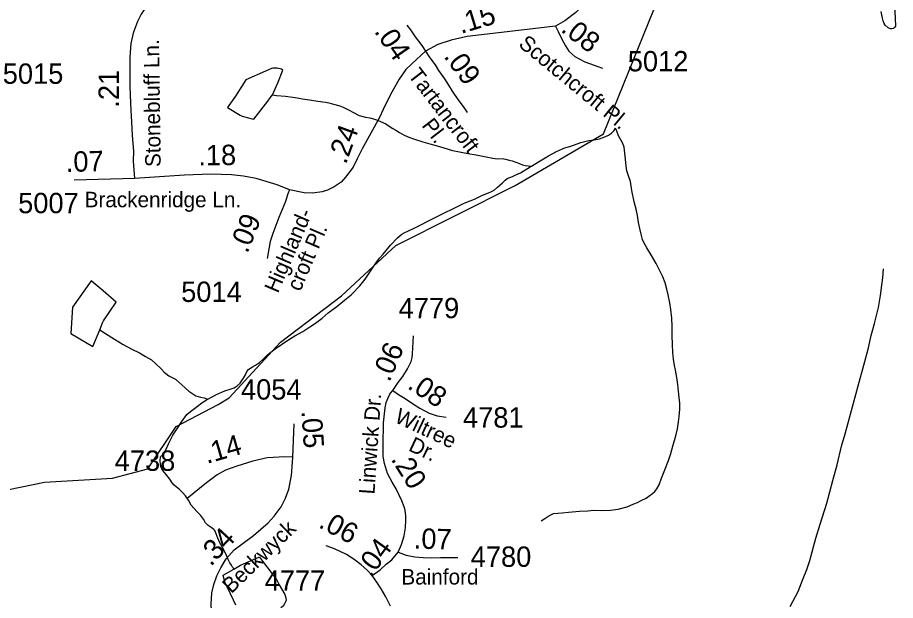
# Model space of a CAD drawing. Extents: x 2001466 to 2224147, y 644118 to 847247.
# Drawn here: x 2065640 to 2071027, y 685709 to 689289 of the extents above; entities that cross this region are included whole.
import ezdxf

# ---------------------------------------------------------------- set-up
doc = ezdxf.new("R2010")
doc.units = 0
for name, color, linetype in [('Exist Hydrographic Misc Water Feature', 7, 'Continuous'), ('Exist Road Non-System Type 51', 7, 'Continuous'), ('Exist Road Secondary Mileage Hundredths English Label', 7, 'Continuous'), ('Exist Road Secondary Type 51 Attributed', 7, 'Continuous'), ('Exist Road Secondary Type 51 Label', 7, 'Continuous'), ('Exist Road Secondary Type 51 Number Label', 7, 'Continuous')]:
    doc.layers.add(name, color=color, linetype=linetype)

msp = doc.modelspace()

# ---------------------------------------------------------------- linework, layer by layer
at = {"layer": 'Exist Hydrographic Misc Water Feature'}
for points in [[(2066871.9, 686913.2), (2066937.7, 686954.5), (2067253.9, 687295.8), (2067628.7, 687580.2), (2067960.7, 687888.4), (2068693.8, 688257.3), (2069234.9, 688574.4), (2069541.9, 689332.6), (2069724.8, 689591.3), (2069748.8, 689784.4), (2070189.8, 690241.3), (2070505.8, 690418.6), (2070780.8, 690668.9), (2070880.9, 690686.6)], [(2071022.8, 689334.1), (2071025.2, 689274.2), (2071026.9, 689244.3), (2071027.3, 689236.5), (2071023.4, 689230.2), (2071017.2, 689224.2), (2071013.1, 689222.4), (2071005.1, 689220.4), (2070997.1, 689220.4), (2070983.2, 689226.2), (2070964.9, 689242.3), (2070957.3, 689252), (2070951, 689268.4), (2070947.1, 689286), (2070939.1, 689326.2)], [(2067204.9, 688815.3), (2067236.7, 688889.1), (2067268.7, 688965.4), (2067258.6, 688971.4), (2067232.8, 688977.3), (2067206.3, 688977.3), (2067198.3, 688975.3), (2067160.4, 688959.1), (2067040.9, 688906.7), (2066976.9, 688806.8), (2066937.1, 688748.8), (2066928.7, 688736.7), (2067005, 688689), (2067018.7, 688682.9), (2067079, 688667.2), (2067088.8, 688664.9), (2067105, 688683.2), (2067174.8, 688775.2), (2067191, 688795.1), (2067196.5, 688803.2), (2067204.9, 688815.3)], [(2067204.9, 688815.3), (2067228.9, 688811.2), (2067284.9, 688805.2), (2067342.7, 688797.6), (2067388.8, 688789.4), (2067430.9, 688783.4), (2067482.7, 688775.6), (2067528.9, 688769.8), (2067550.8, 688766.1), (2067578.7, 688757.8), (2067616.6, 688746), (2067638.8, 688738.1), (2067671, 688721.9), (2067700.9, 688706), (2067736.8, 688688.4), (2067775.1, 688676.5), (2067800.8, 688672.2), (2067825, 688666.5), (2067843, 688660.6), (2067866.8, 688650.5), (2067899, 688636.6), (2067920.9, 688622.8), (2067942.7, 688608.5), (2067960.7, 688596.8), (2067983.1, 688582.5), (2068013.2, 688566.6), (2068040.9, 688554.7), (2068075.1, 688543), (2068126.8, 688525), (2068169.1, 688513), (2068193.2, 688507.3), (2068215.2, 688501.1), (2068249.2, 688491.1), (2068309.1, 688473.4), (2068351.3, 688463.4), (2068403.2, 688453.6), (2068453.3, 688445.6), (2068515, 688433.8), (2068557, 688425.8), (2068585.3, 688421.9), (2068613.4, 688424.1), (2068635.1, 688420), (2068657.1, 688414.2), (2068675.3, 688408.2), (2068697.3, 688400), (2068719.4, 688392.2), (2068739.3, 688384.3), (2068755.3, 688380.3), (2068775.4, 688378.5), (2068793.2, 688376.1)], [(2068793.2, 688376.1), (2068837.1, 688402.4), (2068899, 688440.4), (2068946.8, 688466.5), (2068983.1, 688482.5), (2068998.9, 688488.6), (2069013.3, 688492.9), (2069035, 688498.5), (2069096.9, 688520.8), (2069146.5, 688533.1), (2069178.5, 688538.8), (2069211.1, 688544.9), (2069244.5, 688557.2), (2069266.7, 688567.3), (2069284.7, 688579.1), (2069298.7, 688593.2), (2069308.9, 688609.1)], [(2068853.1, 686198.7), (2068875, 686212.8), (2068893.3, 686224.7), (2068913.2, 686235), (2068929, 686243.2), (2068955.2, 686244.9), (2068981.1, 686247), (2069020.8, 686251.1), (2069089.1, 686257.4), (2069139.2, 686259.2), (2069177.3, 686263.5), (2069223.2, 686261.4), (2069278.8, 686263.6), (2069324.9, 686269.6), (2069380.7, 686283.8), (2069420.9, 686302.1), (2069444.9, 686311.8), (2069467, 686323.9), (2069497, 686338), (2069514.8, 686350.3), (2069537, 686366), (2069550.9, 686378.1), (2069562.8, 686394.1), (2069576.9, 686420), (2069592.5, 686460.2), (2069612.2, 686512.4), (2069634.4, 686568.3), (2069648.5, 686612.3), (2069660.2, 686656.4), (2069680.1, 686720.3), (2069689.9, 686764.2), (2069695.7, 686806.4), (2069699.8, 686838.2), (2069704.1, 686884.2), (2069703.7, 686920.3), (2069699.4, 686956.3), (2069695.7, 686994.2), (2069691.6, 687036.2), (2069685.4, 687078.1), (2069677.2, 687124.3), (2069671.3, 687152.4), (2069664.9, 687190.3), (2069661.2, 687232.2), (2069659, 687282), (2069656.9, 687336.3), (2069656.9, 687392.3), (2069655.1, 687442), (2069648.7, 687496.1), (2069642.6, 687538), (2069632.7, 687586.1), (2069624.3, 687620.3), (2069614.5, 687659.9), (2069600.5, 687696.1), (2069582.1, 687733.8), (2069558.5, 687777.9), (2069530.2, 687827.6), (2069502.1, 687875.7), (2069482, 687911.5), (2069475.8, 687925.5), (2069466, 687957.8), (2069458, 687993.5), (2069449.6, 688029.7), (2069443.7, 688073.5), (2069435.5, 688111.7), (2069423.1, 688157.8), (2069409.4, 688227.6), (2069401.4, 688281.6), (2069389.1, 688317.5), (2069379.3, 688347.4), (2069375.4, 688375.5), (2069371.3, 688419.2), (2069364.9, 688475.3), (2069362.7, 688493.4), (2069354.9, 688515.3), (2069344.6, 688533.1), (2069328.4, 688563.2), (2069316.5, 688591.3), (2069308.9, 688609.1)], [(2066808.1, 686944.7), (2066830.5, 686958.8), (2066864.1, 686976.8), (2066912.1, 686997.1), (2066950.2, 687009.2), (2066968.1, 687015), (2066988, 687027), (2067006, 687043.3), (2067015.8, 687059.3), (2067026.3, 687075.1), (2067038, 687095.2), (2067047.8, 687115.2), (2067057.9, 687127.1), (2067071.8, 687137.2), (2067081.9, 687143.4), (2067099.5, 687155.3), (2067123.9, 687171.5), (2067146, 687189.6), (2067171.5, 687215.3), (2067185.4, 687227.4), (2067221.7, 687255.6), (2067259.4, 687281.5), (2067291.6, 687303.8), (2067341.3, 687333.6), (2067391.5, 687361.7), (2067433.1, 687389.8), (2067467.4, 687411.8), (2067509, 687442), (2067546.9, 687476), (2067598.8, 687514.4), (2067647.2, 687554.1), (2067687, 687586.2), (2067706.9, 687606.3), (2067726.8, 687626.4), (2067740.9, 687642.5), (2067772.7, 687682.4), (2067810.4, 687738.6), (2067838.3, 687780.7), (2067860.2, 687810.6), (2067882.6, 687836.9), (2067928.5, 687890.7), (2067972.4, 687936.8), (2067988.2, 687951), (2067998, 687958.9), (2068012.2, 687966.9), (2068038, 687979.2), (2068074.3, 687995.2), (2068198, 688059.1), (2068371.8, 688145.6), (2068391.7, 688153.5), (2068443.6, 688173.6), (2068489.3, 688195.9), (2068543.5, 688219.7), (2068555.8, 688223.9), (2068565.6, 688229.7), (2068585.7, 688247.8), (2068599.5, 688259.9), (2068615.4, 688274.1), (2068631.2, 688290), (2068645.4, 688300), (2068661.2, 688306.1), (2068677.6, 688312.2), (2068697.1, 688322.2), (2068725.4, 688336.2), (2068785.2, 688372.1), (2068793.2, 688376.1)], [(2066144, 687371.5), (2066161.6, 687413.4), (2066167.7, 687427.5), (2066245.5, 687541.5), (2066165.3, 687611.6), (2066091.1, 687671.2), (2065977.7, 687511.1), (2065966, 687349), (2066101.9, 687269.6), (2066144, 687371.5)], [(2066144, 687371.5), (2066179.8, 687349.4), (2066233.8, 687313.7), (2066287.9, 687281.9), (2066342, 687251.8), (2066387.8, 687229.9), (2066424.1, 687208.2), (2066462, 687186.2), (2066486, 687164.3), (2066521.9, 687132.1), (2066540.1, 687112.3), (2066568, 687088.2), (2066596.1, 687074.6), (2066608.2, 687068.3), (2066630.1, 687050.4), (2066648.2, 687032.6), (2066670.3, 687012.7), (2066690.2, 686994.6), (2066708.3, 686982.6), (2066734.5, 686966.8), (2066762.4, 686958.5), (2066784.3, 686952.8), (2066808.1, 686944.7)], [(2064707, 685778.8), (2064865.9, 686058.3), (2065222.9, 686267.6), (2065514.9, 686376.5), (2065805.8, 686436.2), (2066222.7, 686460.5), (2066438.8, 686518.5), (2066613.7, 686777.4), (2066871.9, 686913.2)], [(2066516.9, 686592.2), (2066527, 686602.4), (2066536.8, 686612.3), (2066551, 686638.5), (2066566.8, 686672.2), (2066592.8, 686724.7), (2066620.7, 686766.6), (2066648.6, 686808.7), (2066678.5, 686850.4), (2066700.5, 686870.6), (2066726.5, 686888.5), (2066770.4, 686922.8), (2066800.1, 686940.6), (2066808.1, 686944.7)], [(2066851.6, 686135), (2066847.5, 686140.9), (2066844, 686145.1), (2066827.6, 686156.9), (2066809.8, 686169), (2066793.6, 686186.8), (2066781.5, 686208.9), (2066761.8, 686233), (2066739.4, 686255), (2066705.8, 686294.7), (2066689.4, 686324.7), (2066671.1, 686352.6), (2066653.3, 686370.7), (2066633.4, 686390.8), (2066613.3, 686406.4), (2066601, 686416.8), (2066589.3, 686432.4), (2066573.3, 686454.6), (2066551.2, 686482.3), (2066531.1, 686506.5), (2066524.9, 686518.4), (2066519.2, 686532.2), (2066516.9, 686546.4), (2066515.1, 686566.5), (2066516.9, 686592.2)], [(2066966.2, 685901.5), (2066964.2, 685907.4), (2066958.4, 685913.2), (2066952.3, 685927.1), (2066942.2, 685941.2), (2066932, 685961.4), (2066921.9, 685985.2), (2066910, 686011.4), (2066897.9, 686035.1), (2066879.9, 686067.1), (2066865.5, 686101.2), (2066851.6, 686135)], [(2066966.2, 685901.5), (2067008, 685925.6), (2067120, 685975.5), (2067123.9, 685975.7), (2067142.2, 685949.8), (2067170, 685916), (2067228.5, 685837.8), (2067244.3, 685805.8), (2067280.4, 685745.9), (2067286.3, 685726), (2067288.6, 685711.9), (2067286.5, 685704.1), (2067278.7, 685687.8), (2067270.5, 685674), (2067256.4, 685664)], [(2066978.7, 685681.4), (2066964.8, 685711.4), (2066946.3, 685749.5), (2066914.3, 685817.2), (2066904.5, 685855.2), (2066902.4, 685865.3), (2066966.2, 685901.5)]]:
    msp.add_lwpolyline(points, dxfattribs=at)
at = {"layer": 'Exist Road Non-System Type 51'}
msp.add_lwpolyline([(2070381.6, 685672), (2070429.5, 685765.1), (2070461.1, 685844.4), (2070484.2, 685899.9), (2070501.3, 685955.6), (2070538.1, 686092.9), (2070565.9, 686178.3), (2070606.5, 686307.5), (2070643.4, 686446.7), (2070669.3, 686542.2), (2070695.7, 686657.6), (2070719.2, 686733.2), (2070769, 686920.2), (2070799.2, 687027.5), (2070833.8, 687154.8), (2070859.8, 687252.3), (2070877.5, 687336), (2070899, 687409.5), (2070923.1, 687509), (2070934.6, 687582.8), (2070943.8, 687644.6), (2070950.8, 687690.5), (2070953.9, 687746.4)], dxfattribs=at)
at = {"layer": 'Exist Road Secondary Type 51 Attributed'}
msp.add_line((2067328.8, 686589.5), (2067338.3, 686793.4), dxfattribs=at)
for points in [[(2069279, 689922.4), (2069277, 689898.5), (2069261.7, 689834.5), (2069235.9, 689726.4), (2069196.2, 689576.7), (2069181.9, 689518.7), (2069154.9, 689437.8), (2069133.7, 689396.4), (2069103.9, 689357.8), (2069066.3, 689320.3), (2068998.1, 689269.1), (2068940.8, 689237.1)], [(2066451, 689391.3), (2066423.8, 689346.1), (2066398.8, 689309.1), (2066375.7, 689264.6), (2066356.8, 689214.8), (2066348.3, 689192.3), (2066334.3, 689130.3), (2066328.6, 689045.6), (2066328.6, 688992.8), (2066328.4, 688899.1), (2066328.6, 688865.6), (2066331.4, 688812.1), (2066334.3, 688719.2), (2066339.9, 688648.8), (2066342.7, 688564.3), (2066351.2, 688468.5), (2066349.9, 688406.4), (2066356.5, 688300.2)], [(2068028.6, 689242.7), (2068050.8, 689214.5), (2068080.8, 689171), (2068121.2, 689116.7), (2068142.5, 689082.6)], [(2068940.8, 689237.1), (2068398.1, 689172.3), (2068299.9, 689150.5), (2068218.1, 689123.3), (2068142.5, 689082.6)], [(2068940.8, 689237.1), (2068957.9, 689203.9), (2068977.6, 689160.6), (2069003.1, 689116), (2069023.8, 689083.5), (2069040.3, 689067), (2069058.9, 689050.4), (2069122, 689017.6), (2069229.6, 688978.3)], [(2068142.5, 689082.6), (2068058.6, 689005.7), (2068022.2, 688969.3), (2067981.7, 688911.3), (2067927.7, 688816.4), (2067883.6, 688723.4), (2067861.9, 688675.3), (2067754.9, 688482.2), (2067724, 688420.4), (2067699.5, 688370.1), (2067653, 688309.6), (2067625, 688277.8), (2067582.5, 688249.4), (2067562.5, 688238.7), (2067541.2, 688229.2), (2067509.1, 688219.4), (2067450.2, 688210), (2067398, 688211.8), (2067308.6, 688231.2)], [(2068142.5, 689082.6), (2068170.5, 689042), (2068201.6, 688999.4), (2068223.7, 688963.1), (2068260.6, 688913.1), (2068283.9, 688874.2), (2068307.7, 688836.5), (2068342.1, 688785.2), (2068373.6, 688742.8), (2068399.1, 688705.1)], [(2067308.6, 688231.2), (2067233.4, 688261.2), (2067104.2, 688300.3), (2067025.6, 688315.7), (2066952.5, 688324.1), (2066826.7, 688327.5), (2066663.6, 688320.4), (2066356.5, 688300.2)], [(2066356.5, 688300.2), (2065987.1, 688291)], [(2067308.6, 688231.2), (2067299.4, 688207.4), (2067284, 688160.2), (2067264.6, 688110.3), (2067244.2, 688061.6), (2067224.5, 688012.7), (2067207.2, 687962.8), (2067189.8, 687912.9), (2067171.7, 687810)], [(2067942.3, 686999.2), (2067976.2, 687047), (2068004.4, 687085.4), (2068033.8, 687131.7), (2068055.3, 687176.9), (2068062.1, 687201.8), (2068064.3, 687223.7), (2068068.9, 687333.9)], [(2067975.9, 686005.2), (2067995, 686052.2), (2068012.2, 686107), (2068020.2, 686154.8), (2068023.5, 686204.7), (2068022, 686229.6), (2068017.7, 686263.1), (2068011.8, 686285), (2067998.3, 686322.1), (2067980.3, 686359.9), (2067962.4, 686395.8), (2067938.5, 686435.6), (2067909.3, 686490), (2067890.7, 686551.1), (2067882.7, 686592.9), (2067882.7, 686660.6), (2067886.4, 686801.2), (2067891.2, 686854.6), (2067894.8, 686892.8), (2067902.1, 686925.5), (2067913.4, 686954.3), (2067925.3, 686975.8), (2067928.7, 686981.5), (2067942.3, 686999.2)], [(2067942.3, 686999.2), (2067978.3, 686974.4), (2068017.6, 686948.8), (2068069.7, 686915.1), (2068108.1, 686890.6), (2068165.1, 686859.2), (2068214.1, 686843.5), (2068269.1, 686835.7)], [(2067328.8, 686589.5), (2067275.2, 686591.7), (2067244.6, 686589.8), (2067170.9, 686585.3), (2067084.3, 686564.9), (2066985.8, 686534.2), (2066916, 686509.3), (2066865.4, 686480.8), (2066799.4, 686432.1), (2066681.2, 686335.1)], [(2066993.2, 685324.8), (2066933.6, 685381.1), (2066906.8, 685415.5), (2066876.3, 685470), (2066851.6, 685532), (2066831.9, 685607.5), (2066828.6, 685686.2), (2066832.7, 685755.4), (2066843.6, 685807.7), (2066863.2, 685859.9), (2066886.7, 685910.5), (2066919.1, 685964.9), (2066969.7, 686020.8), (2067087.9, 686109.3), (2067177.4, 686186.2), (2067215.5, 686226.4), (2067257.9, 686283.5), (2067283.3, 686338.6), (2067304.4, 686393.6), (2067321.4, 686476.1), (2067327.7, 686558.6), (2067328.8, 686589.5)], [(2067816.3, 685862.7), (2067786.3, 685895.8), (2067747.9, 685929.1), (2067704.6, 685960.1), (2067658.9, 685992.2), (2067584.6, 686026.8), (2067533.9, 686045.4)], [(2067816.3, 685862.7), (2067864.4, 685898.4), (2067902.7, 685933.2), (2067936.1, 685958.8), (2067975.9, 686005.2)], [(2067975.9, 686005.2), (2068025.5, 685987.2), (2068077.2, 685976.5), (2068129.9, 685972.6), (2068182.7, 685971.8), (2068235.5, 685973.6), (2068288.3, 685972.5), (2068341, 685973.6)], [(2067928.5, 685674.4), (2067900.2, 685730.9), (2067872, 685779.8), (2067845.6, 685821.2), (2067816.3, 685862.7)]]:
    msp.add_lwpolyline(points, dxfattribs=at)

# ---------------------------------------------------------------- texts
at = {"layer": 'Exist Road Secondary Mileage Hundredths English Label'}
for s, rotation, p in [('.15', 16.7952, (2068361.2, 689188.1)), ('.08', 322.3766, (2068967.8, 689207.2)), ('.04', 304.5479, (2067825, 689203.4)), ('.09', 306.3895, (2068251.4, 689049.5)), ('.21', 89.9003, (2066261.6, 688735.4)), ('.24', 69.7425, (2067654.4, 688383.1)), ('.07', 1.4308, (2065937.2, 688340.4)), ('.18', 0.8164, (2066749.8, 688380.3)), ('.09', 68.0467, (2067049.9, 687835.9)), ('.06', 66.5516, (2067921.3, 687045.9)), ('.08', 326.5172, (2068026.1, 687015.9)), ('.05', 273.9036, (2067381.4, 686872.4)), ('.14', 16.1281, (2066801.5, 686547.3)), ('.20', 302.2044, (2067927.6, 686577.3)), ('.06', 332.0426, (2067480.8, 686161.3)), ('.34', 47.3189, (2066826, 685914.2)), ('.07', 358.5925, (2068070.1, 686028.3)), ('.04', 54.2164, (2067808.4, 685844.9))]:
    msp.add_text(s, height=125, rotation=rotation, dxfattribs=at).set_placement(p)
at = {"layer": 'Exist Road Secondary Type 51 Label'}
for s, rotation, p in [('Scotchcroft Pl.', 320.4905, (2068708.3, 689116.5)), ('Stonebluff Ln.', 90.7702, (2066518.5, 688371.8)), ('Tartancroft', 307.6408, (2068032.2, 688933.4)), (' Pl.', 307.6408, (2068094.4, 688653.1)), ('Highland-', 66.8168, (2067237.7, 687591.6)), ('croft Pl.', 66.8168, (2067374.8, 687602.1)), ('Linwick Dr.', 86.1038, (2067829.8, 686358.9)), ('Wiltree', 334.8571, (2067947, 686807.4)), (' Dr.', 334.8571, (2068000.9, 686647.3)), ('Beckwyck', 44.3489, (2066952, 685747.6))]:
    msp.add_text(s, height=95, rotation=rotation, dxfattribs=at).set_placement(p)
for s, p in [('Brackenridge Ln.', (2066051.4, 688123.9)), ('Bainford', (2067995.4, 685807.3))]:
    msp.add_text(s, height=95, dxfattribs=at).set_placement(p)
at = {"layer": 'Exist Road Secondary Type 51 Number Label'}
for s, p in [('5012', (2069384.6, 688958.5)), ('5015', (2065548.9, 688882.1)), ('5007', (2065643.4, 688087.4)), ('5014', (2066643.8, 687542.6)), ('4779', (2067978.4, 687442.8)), ('4054', (2067010.9, 686943)), ('4781', (2068373.3, 686770.8)), ('4738', (2066236, 686505.3)), ('4780', (2068420.8, 685915.9)), ('4777', (2067156, 685769))]:
    msp.add_text(s, height=125, dxfattribs=at).set_placement(p)

doc.saveas('drawing.dxf')
